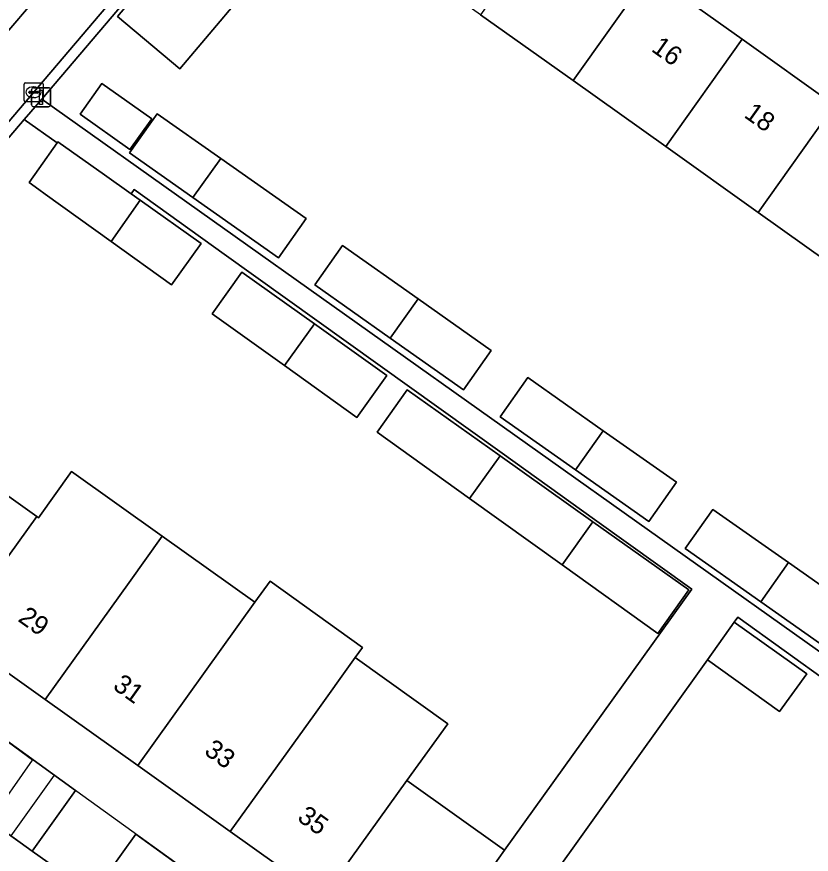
# Model space of a CAD drawing. Extents: x 162523 to 163266, y 381230 to 382050.
# Drawn here: x 163114.09 to 163155.81, y 381567.93 to 381611.91 of the extents above; entities that cross this region are included whole.
import ezdxf

# ---------------------------------------------------------------- set-up
doc = ezdxf.new("R2010")
doc.units = 0
for name, color, linetype in [('IMGEO_Erf', 7, 'Continuous'), ('IMGEO_Groenvoorziening', 7, 'Continuous'), ('IMGEO_Haag', 7, 'Continuous'), ('IMGEO_Kolk', 7, 'Continuous'), ('IMGEO_Lichtmast', 7, 'Continuous'), ('IMGEO_Pand', 7, 'Continuous'), ('IMGEO_Pand_nummerreeks', 7, 'Continuous'), ('IMGEO_Rijbaan_lokaal_open', 7, 'Continuous'), ('IMGEO_Voetpad_open', 7, 'Continuous')]:
    doc.layers.add(name, color=color, linetype=linetype)

msp = doc.modelspace()

# ---------------------------------------------------------------- linework, layer by layer
at = {"layer": 'IMGEO_Erf'}
for points in [[(163157.898, 381598.17), (163153.034, 381601.633), (163148.171, 381605.095), (163143.308, 381608.557), (163138.445, 381612.02), (163133.581, 381615.483), (163132.053, 381613.331), (163127.282, 381616.72), (163128.814, 381618.877), (163132.827, 381624.514), (163130.978, 381625.9), (163115.401, 381607.592), (163156.805, 381578.185)], [(163110.279, 381589.141), (163115.139, 381585.674), (163115.24, 381585.602), (163116.973, 381588.03), (163121.732, 381584.635), (163126.599, 381581.163), (163127.395, 381582.271), (163132.245, 381578.791), (163131.871, 381578.27), (163136.722, 381574.787), (163134.581, 381571.805), (163139.709, 381568.147), (163149.537, 381581.858), (163144.44, 381585.512), (163139.578, 381588.997), (163134.716, 381592.482), (163129.853, 381595.967), (163124.991, 381599.452), (163120.256, 381602.846), (163120.094, 381602.62), (163120.579, 381602.276), (163123.78, 381600.003), (163122.227, 381597.836), (163119.045, 381600.117), (163115.583, 381602.599), (163115.25, 381602.838), (163114.737, 381603.205), (163115.244, 381603.919), (163116.213, 381605.284), (163114.48, 381606.51), (163098.3, 381587.494)], [(163156.817, 381576.889), (163151.962, 381580.377), (163151.774, 381580.116), (163155.576, 381577.415), (163154.147, 381575.423), (163150.358, 381578.145), (163142.015, 381566.47), (163146.874, 381562.997), (163151.73, 381559.525), (163156.587, 381556.053)], [(163130.166, 381565.655), (163125.306, 381569.122), (163120.446, 381572.589), (163115.585, 381576.057), (163110.725, 381579.524)], [(163110.743, 381575.933), (163117.174, 381571.275), (163114.909, 381568.099), (163118.085, 381565.835), (163120.338, 381568.993), (163126.777, 381564.348)]]:
    msp.add_lwpolyline(points, dxfattribs=at)
for points in [[(163122.656, 381609.178), (163119.39, 381611.929), (163124.094, 381617.512), (163127.36, 381614.761)], [(163120.038, 381604.938), (163117.424, 381606.795), (163118.566, 381608.402), (163121.18, 381606.545)], [(163129.283, 381601.315), (163127.83, 381599.253), (163123.345, 381602.413), (163120.017, 381604.758), (163121.47, 381606.821), (163124.814, 381604.465)], [(163135.169, 381597.096), (163139.01, 381594.389), (163137.557, 381592.327), (163133.707, 381595.039), (163129.744, 381597.832), (163131.197, 381599.895)], [(163124.347, 381596.317), (163125.906, 381598.492), (163129.721, 381595.782), (163133.53, 381593.076), (163131.948, 381590.869), (163128.15, 381593.591)], [(163144.892, 381590.174), (163148.736, 381587.465), (163147.283, 381585.403), (163143.431, 381588.117), (163139.47, 381590.908), (163140.923, 381592.971)], [(163137.874, 381586.621), (163133.012, 381590.106), (163134.598, 381592.318), (163139.475, 381588.853), (163144.352, 381585.389), (163149.383, 381581.815), (163147.763, 381579.533), (163142.736, 381583.136)], [(163154.622, 381583.247), (163158.464, 381580.539), (163157.011, 381578.477), (163153.16, 381581.19), (163149.198, 381583.982), (163150.651, 381586.045)]]:
    msp.add_lwpolyline(points, close=True, dxfattribs=at)
at = {"layer": 'IMGEO_Groenvoorziening'}
for points in [[(163110.743, 381575.933), (163108.457, 381572.729), (163108.679, 381572.54), (163112.67, 381569.695), (163114.909, 381568.099), (163117.174, 381571.275)], [(163120.338, 381568.993), (163118.085, 381565.835), (163124.55, 381561.226), (163126.777, 381564.348)]]:
    msp.add_lwpolyline(points, close=True, dxfattribs=at)
at = {"layer": 'IMGEO_Haag'}
for points in [[(163108.679, 381572.54), (163112.67, 381569.695), (163114.913, 381572.867), (163105.144, 381580.048), (163103.169, 381577.247)], [(163126.509, 381559.83), (163128.728, 381562.941), (163116.054, 381572.083), (163113.784, 381568.901)]]:
    msp.add_lwpolyline(points, close=True, dxfattribs=at)
at = {"layer": 'IMGEO_Kolk'}
for p, q in [((163114.55, 381608.446), (163115.402, 381608.446)), ((163114.475, 381607.52), (163114.475, 381608.372)), ((163114.777, 381607.989), (163115.175, 381607.989)), ((163114.963, 381608.226), (163114.988, 381608.226)), ((163115.476, 381608.372), (163115.476, 381607.52)), ((163114.734, 381607.94), (163114.734, 381607.952)), ((163115.172, 381607.903), (163114.774, 381607.903)), ((163114.986, 381607.666), (163114.961, 381607.666)), ((163115.218, 381607.952), (163115.218, 381607.94)), ((163115.402, 381607.446), (163114.55, 381607.446))]:
    msp.add_line(p, q, dxfattribs=at)
for points in [[(163114.55, 381608.446), (163115.402, 381608.446)], [(163114.475, 381607.52), (163114.475, 381608.372)], [(163115.476, 381608.372), (163115.476, 381607.52)], [(163115.402, 381607.446), (163114.55, 381607.446)]]:
    msp.add_lwpolyline(points, dxfattribs=at)
for centre, radius, start, end in [((163114.552, 381608.37), 0.0765, 91.552, 178.448), ((163114.552, 381608.37), 0.0765, 91.552, 178.448), ((163115.4, 381608.37), 0.0765, 1.552, 88.448), ((163115.4, 381608.37), 0.0765, 1.552, 88.448), ((163114.774, 381607.949), 0.0403, 85.8775, 175.7526), ((163115.179, 381607.951), 0.0386, 1.7309, 96.639), ((163114.771, 381607.939), 0.0366, 178.938, 274.7102), ((163115.175, 381607.946), 0.043, 264.8664, 352.4533), ((163114.552, 381607.522), 0.0765, 181.552, 268.448), ((163114.552, 381607.522), 0.0765, 181.552, 268.448), ((163115.4, 381607.522), 0.0765, 271.552, 358.448), ((163115.4, 381607.522), 0.0765, 271.552, 358.448)]:
    msp.add_arc(centre, radius, start, end, dxfattribs=at)
for centre, major_axis, ratio, start_param, end_param in [((163114.962, 381607.946), (-0.387, 0.002), 0.722429, 4.712389, 7.853982), ((163114.987, 381607.946), (-0.39, 0.002), 0.717154, 1.570796, 4.712389)]:
    msp.add_ellipse(centre, major_axis=major_axis, ratio=ratio, start_param=start_param, end_param=end_param, dxfattribs=at)
at = {"layer": 'IMGEO_Lichtmast'}
for p, q in [((163114.871, 381607.282), (163114.871, 381608.082)), ((163114.871, 381608.082), (163114.871, 381607.282)), ((163114.971, 381608.182), (163115.761, 381608.182)), ((163115.761, 381608.182), (163114.971, 381608.182)), ((163115.861, 381608.082), (163115.861, 381607.282)), ((163115.861, 381607.282), (163115.861, 381608.082)), ((163115.761, 381607.182), (163114.971, 381607.182)), ((163114.971, 381607.182), (163115.761, 381607.182))]:
    msp.add_line(p, q, dxfattribs=at)
msp.add_lwpolyline([(163115.291, 381608.057), (163115.441, 381608.057), (163115.441, 381607.307), (163115.291, 381607.307), (163115.291, 381608.057)], dxfattribs=at)
for centre, start, end in [((163114.971, 381608.082), 90, 180), ((163114.971, 381608.082), 90, 180), ((163115.761, 381608.082), 0, 90), ((163115.761, 381608.082), 360, 90), ((163114.971, 381607.282), 180, 270), ((163114.971, 381607.282), 180, 270), ((163115.761, 381607.282), 270, 0), ((163115.761, 381607.282), 270, 0)]:
    msp.add_arc(centre, 0.1, start, end, dxfattribs=at)
at = {"layer": 'IMGEO_Pand'}
for points in [[(163142.452, 381617.661), (163138.445, 381612.02), (163143.308, 381608.557), (163147.315, 381614.199)], [(163122.656, 381609.178), (163127.36, 381614.761), (163124.094, 381617.512), (163119.39, 381611.929)], [(163147.315, 381614.199), (163143.308, 381608.557), (163148.171, 381605.095), (163152.178, 381610.736)], [(163157.042, 381607.274), (163152.178, 381610.736), (163148.171, 381605.095), (163153.034, 381601.633)], [(163120.038, 381604.938), (163121.18, 381606.545), (163118.566, 381608.402), (163117.424, 381606.795)], [(163157.042, 381607.274), (163153.034, 381601.633), (163157.898, 381598.17), (163161.905, 381603.811)], [(163121.47, 381606.821), (163120.017, 381604.758), (163123.345, 381602.413), (163124.814, 381604.465)], [(163116.257, 381605.346), (163116.213, 381605.284), (163115.244, 381603.919), (163114.737, 381603.205), (163115.25, 381602.838), (163115.583, 381602.599), (163119.045, 381600.117), (163120.579, 381602.276), (163120.094, 381602.62), (163118.696, 381603.614)], [(163123.345, 381602.413), (163127.83, 381599.253), (163129.283, 381601.315), (163124.814, 381604.465)], [(163120.579, 381602.276), (163119.045, 381600.117), (163122.227, 381597.836), (163123.78, 381600.003)], [(163135.169, 381597.096), (163131.197, 381599.895), (163129.744, 381597.832), (163133.707, 381595.039)], [(163124.347, 381596.317), (163128.15, 381593.591), (163129.721, 381595.782), (163125.906, 381598.492)], [(163135.169, 381597.096), (163133.707, 381595.039), (163137.557, 381592.327), (163139.01, 381594.389)], [(163129.721, 381595.782), (163128.15, 381593.591), (163131.948, 381590.869), (163133.53, 381593.076)], [(163143.431, 381588.117), (163144.892, 381590.174), (163140.923, 381592.971), (163139.47, 381590.908)], [(163134.598, 381592.318), (163133.012, 381590.106), (163137.874, 381586.621), (163139.475, 381588.853)], [(163143.431, 381588.117), (163147.283, 381585.403), (163148.736, 381587.465), (163144.892, 381590.174)], [(163105.865, 381582.991), (163110.725, 381579.524), (163115.139, 381585.674), (163110.279, 381589.141)], [(163139.475, 381588.853), (163137.874, 381586.621), (163142.736, 381583.136), (163144.352, 381585.389)], [(163121.732, 381584.635), (163116.973, 381588.03), (163115.24, 381585.602), (163115.139, 381585.674), (163110.725, 381579.524), (163115.585, 381576.057), (163120, 381582.207)], [(163154.622, 381583.247), (163150.651, 381586.045), (163149.198, 381583.982), (163153.16, 381581.19)], [(163144.352, 381585.389), (163142.736, 381583.136), (163147.763, 381579.533), (163149.383, 381581.815)], [(163126.599, 381581.163), (163121.732, 381584.635), (163120, 381582.207), (163115.585, 381576.057), (163120.446, 381572.589)], [(163154.622, 381583.247), (163153.16, 381581.19), (163157.011, 381578.477), (163158.464, 381580.539)], [(163131.871, 381578.27), (163132.245, 381578.791), (163127.395, 381582.271), (163126.599, 381581.163), (163120.446, 381572.589), (163125.306, 381569.122), (163129.72, 381575.272)], [(163151.774, 381580.116), (163150.358, 381578.145), (163154.147, 381575.423), (163155.576, 381577.415)], [(163134.581, 381571.805), (163136.722, 381574.787), (163131.871, 381578.27), (163129.72, 381575.272), (163125.306, 381569.122), (163130.166, 381565.655)], [(163130.166, 381565.655), (163132.032, 381564.324), (163135.312, 381561.984), (163138.216, 381566.055), (163139.709, 381568.147), (163134.581, 381571.805)]]:
    msp.add_lwpolyline(points, close=True, dxfattribs=at)
at = {"layer": 'IMGEO_Rijbaan_lokaal_open'}
msp.add_lwpolyline([(163132.165, 381632.896), (163128.15, 381628.189), (163104.292, 381600.236), (163095.764, 381590.164), (163092.597, 381586.434), (163094.926, 381584.429), (163098.683, 381588.84), (163107.388, 381599.046), (163130.534, 381626.243)], dxfattribs=at)
at = {"layer": 'IMGEO_Voetpad_open'}
for points in [[(163132.812, 381633.934), (163132.115, 381634.496), (163131.468, 381633.733), (163126.994, 381628.455), (163120.125, 381620.494), (163119.851, 381620.176), (163118.54, 381618.634), (163118.49, 381618.575), (163114.738, 381614.111), (163114.08, 381613.341), (163114.025, 381613.384), (163112.09, 381611.171), (163112.165, 381611.1), (163111.782, 381610.652), (163107.768, 381606.007), (163106.042, 381604.009), (163096.272, 381592.43), (163091.782, 381587.15), (163092.597, 381586.434), (163095.764, 381590.164), (163104.292, 381600.236), (163128.15, 381628.189)], [(163134.721, 381631.165), (163130.599, 381626.319), (163130.534, 381626.243), (163107.388, 381599.046), (163098.683, 381588.84), (163094.926, 381584.429), (163095.51, 381584.197), (163096.941, 381585.897), (163098.3, 381587.494), (163114.48, 381606.51)], [(163114.48, 381606.51), (163115.401, 381607.592), (163130.978, 381625.9), (163132.827, 381624.514), (163135.176, 381627.258)], [(163135.176, 381627.258), (163132.827, 381624.514), (163137.588, 381621.124), (163142.452, 381617.661), (163147.315, 381614.199), (163152.178, 381610.736), (163157.042, 381607.274)], [(163156.805, 381578.185), (163115.401, 381607.592), (163114.48, 381606.51), (163116.213, 381605.284), (163116.257, 381605.346), (163118.696, 381603.614), (163120.094, 381602.62), (163120.256, 381602.846), (163124.991, 381599.452), (163129.853, 381595.967), (163134.716, 381592.482), (163139.578, 381588.997), (163144.44, 381585.512), (163149.537, 381581.858), (163139.709, 381568.147), (163138.216, 381566.055)], [(163146.584, 381545.518), (163140.119, 381550.127), (163136.862, 381552.449), (163133.643, 381554.743), (163131.326, 381556.395), (163127.986, 381558.777), (163124.55, 381561.226), (163118.085, 381565.835), (163114.909, 381568.099), (163112.67, 381569.695), (163108.679, 381572.54), (163108.457, 381572.729), (163105.404, 381575.337), (163099.273, 381580.4), (163098.488, 381581.022), (163095.571, 381583.48)], [(163142.015, 381566.47), (163150.358, 381578.145), (163151.774, 381580.116), (163151.962, 381580.377), (163156.817, 381576.889)]]:
    msp.add_lwpolyline(points, dxfattribs=at)

# ---------------------------------------------------------------- texts
at = {"layer": 'IMGEO_Pand_nummerreeks'}
for s, rotation, p in [('16', 324.5501, (163147.361, 381610.14)), ('18', 324.5501, (163152.231, 381606.672)), ('29', 324.4995, (163114.104, 381580.208)), ('31', 324.4995, (163119.085, 381576.655)), ('33', 324.4995, (163123.881, 381573.233)), ('35', 324.4995, (163128.77, 381569.746))]:
    msp.add_text(s, height=1, rotation=rotation, dxfattribs=at).set_placement(p)

doc.saveas('drawing.dxf')
